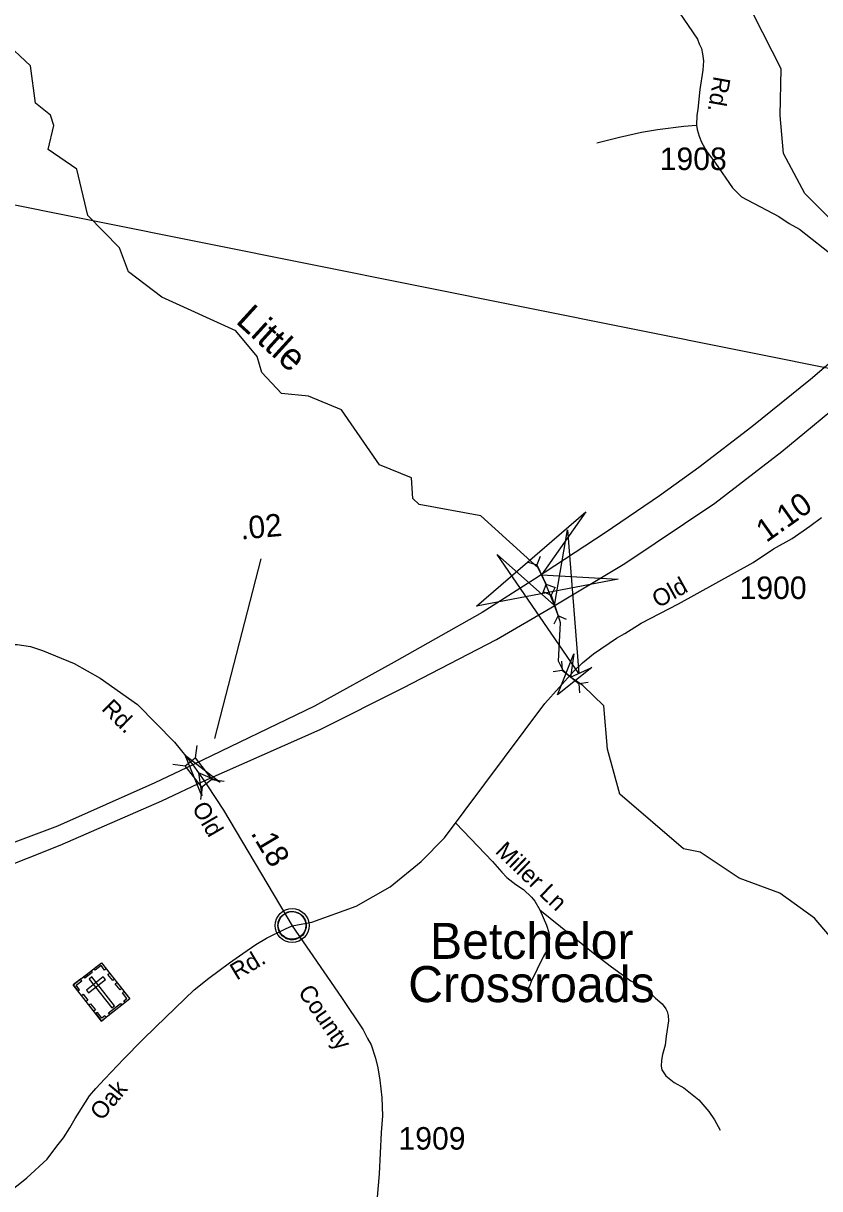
# Model space of a CAD drawing. Extents: x 2220236 to 2384410, y 720751 to 894131.
# Drawn here: x 2289665 to 2294084, y 800133 to 806601 of the extents above; entities that cross this region are included whole.
import ezdxf

# ---------------------------------------------------------------- set-up
doc = ezdxf.new("R2010")
doc.units = 0
for name, color, linetype in [('Exist Civil Demographics Community CELL', 7, 'Continuous'), ('Exist Civil Demographics Community Label', 7, 'Continuous'), ('Exist Cultural Cemetery CELL', 7, 'Continuous'), ('Exist Hydrographic Creek Single Shore', 7, 'Continuous'), ('Exist Hydrographic Creek Single Shore Label', 7, 'Continuous'), ('Exist Hydrographic Misc Water Feature', 7, 'Continuous'), ('Exist Road Non-System Type 51', 7, 'Continuous'), ('Exist Road Non-System Type 51 Label', 7, 'Continuous'), ('Exist Road Primary US Divided Attributed', 7, 'Continuous'), ('Exist Road Secondary Mileage Hundredths English Label', 7, 'Continuous'), ('Exist Road Secondary Structure Culvert Attributed CELL', 7, 'Continuous'), ('Exist Road Secondary Structure Culvert CELL', 7, 'Continuous'), ('Exist Road Secondary Structure Pipe Attributed CELL', 7, 'Continuous'), ('Exist Road Secondary Structure Pipe CELL', 7, 'Continuous'), ('Exist Road Secondary Structure Standard Bridge Attributed CELL', 7, 'Continuous'), ('Exist Road Secondary Structure Standard Bridge CELL', 7, 'Continuous'), ('Exist Road Secondary Type 51 Attributed', 7, 'Continuous'), ('Exist Road Secondary Type 51 Label', 7, 'Continuous'), ('Exist Road Secondary Type 51 Number Label', 7, 'Continuous'), ('Exist Utilities Electrical Transmission Line', 7, 'Continuous')]:
    doc.layers.add(name, color=color, linetype=linetype)

msp = doc.modelspace()

# ---------------------------------------------------------------- linework, layer by layer
at = {"layer": 'Exist Civil Demographics Community CELL'}
msp.add_lwpolyline([(2291079.1, 801606.1), (2291080.1, 801611.7), (2291081.8, 801618.3), (2291084.8, 801625.5), (2291087.7, 801631.2), (2291091, 801637), (2291094.8, 801642.1), (2291098.7, 801646.5), (2291103.3, 801651.1), (2291108.9, 801655.7), (2291114.3, 801659.3), (2291119.2, 801662.2), (2291124.2, 801664.6), (2291129.7, 801666.9), (2291135.3, 801668.8), (2291139.6, 801669.9), (2291144.5, 801670.6), (2291148.6, 801671.4), (2291155, 801671.6), (2291159.4, 801671.5), (2291165.1, 801671.3), (2291170, 801670.5), (2291174.9, 801669.5), (2291179.9, 801668.1), (2291185.1, 801666.2), (2291191.7, 801663.3), (2291198, 801659.8), (2291203, 801656.2), (2291208.2, 801652.2), (2291211.5, 801649.1), (2291215.6, 801644.7), (2291219.5, 801640), (2291222.6, 801635.4), (2291225.7, 801630.4), (2291228.2, 801625.2), (2291230.2, 801620.2), (2291231.8, 801615.2), (2291233, 801610.6), (2291234.1, 801604.6), (2291234.8, 801599.9), (2291235, 801593.9), (2291234.8, 801588.1), (2291234.3, 801582.4), (2291233.3, 801576.9), (2291231.7, 801570.8), (2291229.8, 801564.9), (2291227.5, 801559.9), (2291224.4, 801553.9), (2291221.1, 801548.5), (2291217.6, 801543.8), (2291213.4, 801539.1), (2291208.1, 801534.1), (2291203.1, 801530), (2291198.1, 801526.6), (2291193.8, 801524.1), (2291186.9, 801520.8), (2291179.8, 801518.1), (2291173.9, 801516.7), (2291167.3, 801515.3), (2291162.8, 801514.9), (2291158.3, 801514.6), (2291152.7, 801514.6), (2291148.5, 801515), (2291142.8, 801515.8), (2291136.9, 801517.1), (2291132.3, 801518.4), (2291127.2, 801520.3), (2291122.6, 801522.2), (2291118.6, 801524.5), (2291111.8, 801528.5), (2291106.3, 801532.8), (2291101.4, 801537.3), (2291096.9, 801542.2), (2291093.7, 801546.1), (2291090.7, 801550.3), (2291086.6, 801557.4), (2291084.9, 801561), (2291083.2, 801565), (2291080.6, 801573.2), (2291079.1, 801580.2), (2291078.4, 801585.4), (2291078.1, 801591.7), (2291078, 801596.4), (2291078.5, 801602.9)], close=True, dxfattribs=at)
for centre, radius in [((2291156.7, 801593.7), 94.3), ((2291156.4, 801594), 76.7)]:
    msp.add_circle(centre, radius, dxfattribs=at)
at = {"layer": 'Exist Cultural Cemetery CELL'}
for points in [[(2289941.9, 801263.8), (2290098.4, 801386.9), (2290255.8, 801186.8), (2290099.3, 801063.7)], [(2290125.3, 801352.8), (2290116.3, 801345.8), (2290096.4, 801371.1), (2290064.6, 801346.1), (2290057.7, 801354.8), (2290098.5, 801386.9)], [(2290000.1, 801309.6), (2290040.9, 801341.6), (2290047.9, 801332.7), (2290007.2, 801300.6)], [(2290016.1, 801235.5), (2290027.6, 801220.9), (2290120.2, 801293.7), (2290108.6, 801308.3)], [(2290045.7, 801308.2), (2290031, 801296.6), (2290156.4, 801137.2), (2290171.1, 801148.8)], [(2290161.5, 801288.4), (2290134.7, 801322.4), (2290143.6, 801329.4), (2290170.4, 801295.4)], [(2289968.7, 801229.8), (2289977.6, 801236.8), (2289957.7, 801262.1), (2289989.6, 801287.1), (2289982.7, 801295.9), (2289941.9, 801263.8)], [(2290202.2, 801236.5), (2290175.4, 801270.6), (2290184.4, 801277.6), (2290211.2, 801243.6)], [(2290014.5, 801171.5), (2289987.7, 801205.5), (2289996.7, 801212.5), (2290023.5, 801178.5)], [(2290229.8, 801166.3), (2290222.7, 801175.3), (2290240, 801188.9), (2290215, 801220.7), (2290223.7, 801227.5), (2290255.8, 801186.8)], [(2290056.1, 801118.6), (2290029.3, 801152.7), (2290038.2, 801159.7), (2290065, 801125.7)], [(2290125.3, 801084.2), (2290118.2, 801093.2), (2290100.9, 801079.6), (2290075.9, 801111.3), (2290067.2, 801104.5), (2290099.3, 801063.7)], [(2290137.4, 801108.2), (2290204.1, 801160.7), (2290211.1, 801151.7), (2290144.5, 801099.3)]]:
    msp.add_lwpolyline(points, close=True, dxfattribs=at)
at = {"layer": 'Exist Hydrographic Creek Single Shore'}
msp.add_lwpolyline([(2294359.3, 801277.1), (2294056.2, 801634.3), (2293863.3, 801772.8), (2293638.3, 801856.2), (2293420.2, 802001.7), (2293328.3, 802020), (2292975.2, 802322.4), (2292906.3, 802573.2), (2292887.2, 802813), (2292770.1, 802926.6), (2292702.1, 802972.8), (2292658.4, 803012.8), (2292635.2, 803060.9), (2292646.2, 803273.1), (2292636.5, 803305.9), (2292613.5, 803370.3), (2292560, 803497.9), (2292540.6, 803540.4), (2292521.2, 803579.3), (2292203.2, 803866.9), (2291861.2, 803929.6), (2291827.3, 803963.2), (2291818.3, 804078.2), (2291642.2, 804150.6), (2291431.2, 804456.8), (2291247.2, 804532.7), (2291097.3, 804545.7), (2290988.2, 804662.7), (2290962.2, 804751.8), (2290844.3, 804895.3), (2290434.2, 805080.9), (2290249.2, 805222.4), (2290198.2, 805354.7), (2290022.2, 805535.4), (2289961.3, 805792.5), (2289802.2, 805900.8), (2289834.2, 806034.6), (2289816.2, 806090.7), (2289733.3, 806158.1), (2289705.2, 806365.3), (2289554.3, 806506.1)], dxfattribs=at)
at = {"layer": 'Exist Hydrographic Misc Water Feature'}
msp.add_lwpolyline([(2295241.2, 803144.8), (2295098.3, 803318.3), (2295012.2, 803674.3), (2294850.2, 804015.5), (2294780.3, 804413.8), (2294574.2, 805037.9), (2294498.3, 805160.9), (2294002.3, 805656.5), (2293883.2, 805878.6), (2293864.3, 806089), (2293870.3, 806348), (2293718.3, 806646.3), (2293581.3, 806967.2), (2293495.2, 807316.7), (2293528.2, 807375.1), (2293475.3, 807641.8), (2293481.3, 807851.6), (2293587.3, 808161), (2293632.2, 808642.2), (2293052.3, 809221.6), (2292960.2, 809295.7)], dxfattribs=at)
at = {"layer": 'Exist Road Non-System Type 51'}
for points in [[(2292847.4, 805938), (2292973, 805969.2), (2293094.7, 805996.2), (2293184.6, 806011.2), (2293330.1, 806030.5), (2293400.2, 806035.1)], [(2293400.2, 806035.1), (2293404.3, 806011.2), (2293414.7, 805975.2), (2293429, 805941.5), (2293455.4, 805891.8), (2293506, 805824.2), (2293601.3, 805687.2), (2293649.7, 805637.7), (2293856.6, 805529.6), (2293915, 805490.2), (2293971.3, 805458.9), (2294174.7, 805298.7), (2294271.5, 805211.7), (2294366.3, 805114.6), (2294391.2, 805080), (2294400.7, 805066.9)], [(2292065.1, 802162.4), (2292269.1, 801948.3), (2292319.6, 801888.9), (2292347.8, 801861.1), (2292398.2, 801821.7), (2292440.4, 801794), (2292484.9, 801750.5), (2292503, 801728.7), (2292531.4, 801680.9)], [(2292531.4, 801680.9), (2292568.3, 801595.4), (2292580.6, 801555.6), (2292584.9, 801521.5), (2292569.6, 801455.4), (2292550, 801419.2), (2292483.2, 801282.7), (2292473.5, 801256.7), (2292465.7, 801246.6), (2292467.6, 801234.6), (2292480.1, 801190.7)], [(2292531.4, 801680.9), (2292827.6, 801441.9), (2292928.2, 801364.8), (2293036.9, 801286), (2293103.2, 801250.6), (2293145.5, 801219), (2293173.7, 801191.2), (2293210.1, 801159.7), (2293230.3, 801131.9), (2293238.5, 801115.9), (2293242.7, 801094), (2293244.9, 801064), (2293231.7, 800979.9), (2293226.3, 800929.8), (2293212.6, 800877.7), (2293207, 800845.6), (2293205.3, 800813.7), (2293207.5, 800791.8), (2293229.8, 800760), (2293276.2, 800722.4), (2293330.4, 800692.9), (2293413, 800625.8), (2293469.6, 800562.3), (2293500, 800514.7), (2293532.4, 800457)]]:
    msp.add_lwpolyline(points, dxfattribs=at)
at = {"layer": 'Exist Road Primary US Divided Attributed'}
for points in [[(2292591.9, 803356.2), (2293003.8, 803603.7), (2293502.9, 803938), (2293873.3, 804224), (2294268.5, 804550.7), (2294566.7, 804812.2), (2294779.9, 805007.5), (2294960, 805191.9), (2295496.1, 805770.5), (2295825.1, 806169.5), (2295961.2, 806343.1), (2296881.9, 807531.7), (2297484.3, 808293.7), (2297675.7, 808536.8), (2297737.2, 808613.5)], [(2297554.6, 808534.5), (2297325.3, 808258.3), (2296708.4, 807459), (2296006.3, 806558.7), (2295742, 806239.7), (2295563.6, 806033.3), (2295375.7, 805844.1), (2294851.6, 805335.4), (2294464.3, 804991.8), (2294032.3, 804624.2), (2293708.3, 804361.4), (2293414.3, 804136), (2293195.3, 803978.7), (2292893.8, 803772.9), (2292502.5, 803515.4), (2292211.3, 803330.5), (2291723.5, 803055.3), (2291280.6, 802811.1), (2290605.7, 802486.4)], [(2290669.3, 802396.4), (2291312.7, 802682.4), (2291773.2, 802912), (2292290.8, 803181.8), (2292591.9, 803356.2)], [(2290605.7, 802486.4), (2290395.4, 802385.5), (2289854.6, 802145.6), (2289107.4, 801866.1), (2288684.8, 801718.8), (2288169, 801564.3), (2287479.1, 801374.8), (2286900.6, 801221.7), (2286017.6, 800979.7), (2285464.7, 800832.9), (2284762.1, 800654.3), (2283991.4, 800433.4), (2283646.8, 800324.9)], [(2283645.7, 800222.8), (2284194.6, 800389.8), (2284784.4, 800540.5), (2285489.2, 800714.6), (2286046.7, 800848.5), (2286923.9, 801067.2), (2287516.9, 801229), (2288256.4, 801450.6), (2288665.9, 801586.2), (2289152.6, 801755.3), (2289869.2, 802040.3), (2290433.4, 802286), (2290669.3, 802396.4)]]:
    msp.add_lwpolyline(points, dxfattribs=at)
at = {"layer": 'Exist Road Secondary Mileage Hundredths English Label'}
msp.add_line((2290727.6, 802631.8), (2290984.5, 803628.7), dxfattribs=at)
at = {"layer": 'Exist Road Secondary Structure Culvert Attributed CELL'}
for points in [[(2292966.3, 803516.2), (2292180.5, 803366.3), (2292786.1, 803889), (2292540.6, 803540.4)], [(2292684.1, 803790.8), (2292747.1, 802993.3), (2292293.8, 803652.4), (2292613.5, 803370.3)]]:
    msp.add_lwpolyline(points, close=True, dxfattribs=at)
at = {"layer": 'Exist Road Secondary Structure Culvert CELL'}
for p, q in [((2292532.7, 803642.3), (2292514.5, 803594.9)), ((2292466.2, 803610.5), (2292514.5, 803594.9)), ((2292514.5, 803594.9), (2292566.7, 803485.8)), ((2292547.1, 803448.1), (2292593.5, 803427.3)), ((2292548.5, 803438.4), (2292566.7, 803485.8)), ((2292615, 803470.2), (2292566.7, 803485.8)), ((2292616.7, 803472.5), (2292593.5, 803427.3)), ((2292593.5, 803427.3), (2292633.5, 803313.2)), ((2292610.2, 803268.1), (2292633.5, 803313.2)), ((2292679.8, 803292.5), (2292633.5, 803313.2))]:
    msp.add_line(p, q, dxfattribs=at)
at = {"layer": 'Exist Road Secondary Structure Pipe Attributed CELL'}
msp.add_lwpolyline([(2292820.4, 803026.5), (2292629.6, 802874.8), (2292719, 803101.6), (2292702.1, 802972.8)], close=True, dxfattribs=at)
at = {"layer": 'Exist Road Secondary Structure Pipe CELL'}
for p, q in [((2292650.6, 803061.1), (2292654.8, 803010.5)), ((2292604.6, 803003.5), (2292654.8, 803010.5)), ((2292654.8, 803010.5), (2292749.3, 802935)), ((2292799.6, 802942), (2292749.3, 802935)), ((2292753.6, 802884.4), (2292749.3, 802935))]:
    msp.add_line(p, q, dxfattribs=at)
at = {"layer": 'Exist Road Secondary Structure Standard Bridge Attributed CELL'}
msp.add_lwpolyline([(2290656.2, 802312.8), (2290563.4, 802538.3), (2290756.5, 802389.4), (2290637.4, 802441.4)], close=True, dxfattribs=at)
at = {"layer": 'Exist Road Secondary Structure Standard Bridge CELL'}
for p, q in [((2290628.3, 802592.4), (2290619.4, 802524)), ((2290495, 802489.9), (2290563.4, 802480.9)), ((2290711.3, 802404), (2290779.7, 802395.1)), ((2290656.6, 802362), (2290647.7, 802293.5))]:
    msp.add_line(p, q, dxfattribs=at)
msp.add_lwpolyline([(2290619.4, 802524), (2290711.5, 802404.2), (2290655.6, 802361.2), (2290563.4, 802480.9)], close=True, dxfattribs=at)
at = {"layer": 'Exist Road Secondary Type 51 Attributed'}
for points in [[(2293278, 806699.6), (2293405.7, 806513), (2293415.9, 806487), (2293428.2, 806461.2), (2293434.4, 806431.3), (2293438.8, 806393.4), (2293435.3, 806341.3), (2293418.3, 806233.3), (2293407.2, 806125.1), (2293401.7, 806089.1), (2293400.2, 806035.1)], [(2291157, 801592.2), (2291265.4, 801612.9), (2291512.3, 801700.5), (2291700.8, 801809.1), (2291873.4, 801948.7), (2292002.1, 802079.8), (2292558.7, 802826.6), (2292718.9, 803004.1), (2292768.5, 803052.6), (2292829.9, 803101.2), (2292957.1, 803188.3), (2293002.8, 803214.7), (2293094.3, 803271.4), (2293301.1, 803379.3), (2293714.7, 803609.1), (2293828.1, 803684.1), (2293931.4, 803741.2), (2294028.8, 803810.2), (2294094.2, 803858.6)], [(2287512.8, 803233.9), (2287609.5, 803181.6), (2287682.5, 803153), (2287744.4, 803134), (2287882.4, 803124.5), (2288083.9, 803134.5), (2288795.4, 803153.2), (2289630.6, 803153), (2289705.1, 803141.7), (2289771.3, 803120.4), (2289947.3, 803048.9), (2290090.6, 802967.4), (2290298.1, 802821.3), (2290504, 802611.5), (2290605.7, 802486.4)], [(2290605.7, 802486.4), (2290669.3, 802396.4)], [(2290669.3, 802396.4), (2290687.7, 802368.7), (2290776, 802233.7), (2291157, 801592.2)], [(2289581.7, 800112), (2289637.2, 800154.4), (2289684.8, 800192.8), (2289798, 800296.1), (2289851.8, 800369.8), (2289887.6, 800415.7), (2289923.5, 800471.4), (2289953.3, 800523.2), (2290033, 800647.7), (2290066.8, 800689.6), (2290116.6, 800743.3), (2290222.1, 800853.9), (2290327.2, 800959.9), (2290400.9, 801031.6), (2290612.4, 801236.4), (2290694, 801302.1), (2290809.5, 801385.8), (2290883.2, 801437.6), (2290956.2, 801488.2), (2291013.6, 801522.8), (2291119.1, 801575.8), (2291157, 801592.2)], [(2291157, 801592.2), (2291430.5, 801194.8), (2291550.2, 801014), (2291574.6, 800966.3), (2291595, 800930.5), (2291619.7, 800856.8), (2291632.2, 800803), (2291642.8, 800735), (2291653.8, 800639.2), (2291658.7, 800537.3), (2291651.6, 800445.3), (2291639.6, 800215.2), (2291621.8, 799999.2)]]:
    msp.add_lwpolyline(points, dxfattribs=at)
at = {"layer": 'Exist Utilities Electrical Transmission Line'}
msp.add_lwpolyline([(2286729.3, 806028.4), (2287062.4, 806105.5), (2296043.2, 804304.8)], dxfattribs=at)

# ---------------------------------------------------------------- texts
at = {"layer": 'Exist Civil Demographics Community Label'}
for s, p in [('Betchelor', (2291921.6, 801408.5)), ('Crossroads', (2291800.9, 801168.5))]:
    msp.add_text(s, height=200, dxfattribs=at).set_placement(p)
at = {"layer": 'Exist Hydrographic Creek Single Shore Label'}
msp.add_text('Little', height=150, rotation=317.67059, dxfattribs=at).set_placement((2290838.1, 804942.3))
at = {"layer": 'Exist Road Non-System Type 51 Label'}
msp.add_text('Miller Ln', height=95, rotation=316.16289, dxfattribs=at).set_placement((2292278.5, 801999.9))
at = {"layer": 'Exist Road Secondary Mileage Hundredths English Label'}
for s, rotation, p in [('1.10', 35.31598, (2293788.2, 803716.4)), ('.02', 5.20764, (2290873.7, 803735.6)), ('.18', 300.70606, (2290924.1, 802106.7))]:
    msp.add_text(s, height=125, rotation=rotation, dxfattribs=at).set_placement(p)
at = {"layer": 'Exist Road Secondary Type 51 Label'}
for s, rotation, p in [('Rd.', 259.96009, (2293496.8, 806311.4)), ('Old', 29.0568, (2293187.5, 803353.7)), ('Rd.', 315.34084, (2290093.8, 802792.1)), ('Old', 300.23837, (2290598, 802247.1)), ('Rd.', 31.08161, (2290849.2, 801287.3)), ('County', 304.53652, (2291185.8, 801224.3)), ('Oak', 50.21585, (2290099.6, 800505.2))]:
    msp.add_text(s, height=95, rotation=rotation, dxfattribs=at).set_placement(p)
at = {"layer": 'Exist Road Secondary Type 51 Number Label'}
for s, p in [('1908', (2293196.6, 805786.9)), ('1900', (2293639.6, 803405.9)), ('1909', (2291747, 800349.8))]:
    msp.add_text(s, height=125, dxfattribs=at).set_placement(p)

doc.saveas('drawing.dxf')
